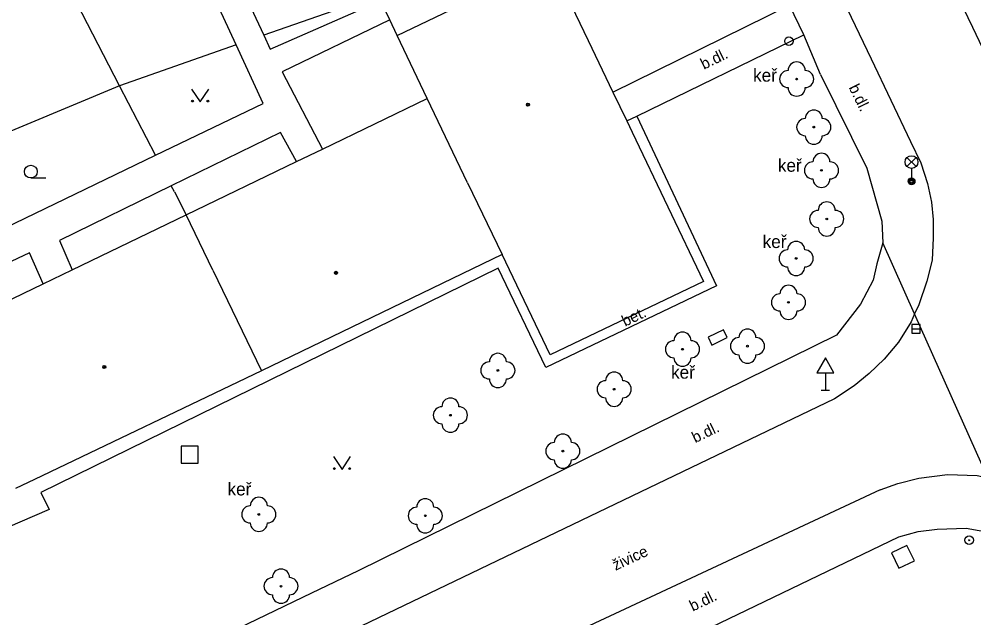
# Model space of a CAD drawing. Extents: x -595546 to -593986, y -1160845 to -1159202.
# Drawn here: x -595433.4 to -595377.5, y -1159930.2 to -1159895.1 of the extents above; entities that cross this region are included whole.
import ezdxf

# ---------------------------------------------------------------- set-up
doc = ezdxf.new("R2010")
doc.units = 0
for name, color, linetype in [('DOP - rozhrani ploch obecne', 7, 'Continuous'), ('Level 22', 7, 'Continuous'), ('Level 24', 7, 'Continuous'), ('Level 25', 7, 'Continuous'), ('Level 26', 7, 'Continuous'), ('Level 27', 7, 'Continuous'), ('Level 28', 7, 'Continuous'), ('Level 33', 7, 'Continuous'), ('Level 34', 7, 'Continuous'), ('Level 36', 7, 'Continuous'), ('Level 39', 7, 'Continuous'), ('Specificka linie pasportu komunikaci', 7, 'Continuous'), ('TM - budovy zdene_ betonove - VP', 7, 'Continuous'), ('TM - chodniky - VP', 7, 'Continuous'), ('TM - komunikace - VP', 7, 'Continuous'), ('TM - letecke snimky - pomocna linie', 7, 'Continuous'), ('TM - popis povrchu', 7, 'Continuous'), ('TM - popis zelene', 7, 'Continuous'), ('TM - rozhrani ploch obecne - VP', 7, 'Continuous')]:
    doc.layers.add(name, color=color, linetype=linetype)

msp = doc.modelspace()

# ---------------------------------------------------------------- linework, layer by layer
at = {"layer": 'DOP - rozhrani ploch obecne'}
for points in [[(-595427.54, -1159899.03), (-595432.85, -1159888.74)], [(-595412.42, -1159893.74), (-595419.1, -1159896.08)], [(-595420.71, -1159896.64), (-595427.54, -1159899.03)], [(-595427.54, -1159899.03), (-595441.82, -1159904.98)], [(-595425.44, -1159903.1), (-595427.54, -1159899.03)], [(-595424.33, -1159905.24), (-595424.52, -1159904.88)], [(-595424.33, -1159905.24), (-595423.64, -1159906.58)]]:
    msp.add_lwpolyline(points, dxfattribs=at)
at = {"layer": 'Level 22'}
for centre in [(-595387.92, -1159898.64), (-595386.92, -1159901.45), (-595386.47, -1159903.98), (-595386.16, -1159906.82), (-595387.95, -1159909.13), (-595388.4, -1159911.7), (-595390.8, -1159914.26), (-595394.6, -1159914.44), (-595405.4, -1159915.68), (-595398.6, -1159916.78), (-595408.18, -1159918.3), (-595401.6, -1159920.4), (-595419.39, -1159924.1), (-595409.65, -1159924.18), (-595418.09, -1159928.3)]:
    msp.add_circle(centre, 0.05, dxfattribs=at)
for centre, start, end in [((-595388.42, -1159898.64), 90, 270), ((-595387.92, -1159898.14), 0, 180), ((-595387.42, -1159898.64), 270, 90), ((-595387.92, -1159899.14), 180, 0), ((-595387.42, -1159901.45), 90, 270), ((-595386.92, -1159900.95), 0, 180), ((-595386.42, -1159901.45), 270, 90), ((-595386.92, -1159901.95), 180, 0), ((-595386.47, -1159903.48), 0, 180), ((-595386.97, -1159903.98), 90, 270), ((-595385.97, -1159903.98), 270, 90), ((-595386.47, -1159904.48), 180, 0), ((-595386.16, -1159906.32), 0, 180), ((-595386.66, -1159906.82), 90, 270), ((-595385.66, -1159906.82), 270, 90), ((-595386.16, -1159907.32), 180, 0), ((-595387.95, -1159908.63), 0, 180), ((-595388.45, -1159909.13), 90, 270), ((-595387.45, -1159909.13), 270, 90), ((-595387.95, -1159909.63), 180, 0), ((-595388.4, -1159911.2), 0, 180), ((-595388.9, -1159911.7), 90, 270), ((-595387.9, -1159911.7), 270, 90), ((-595388.4, -1159912.2), 180, 0), ((-595390.8, -1159913.76), 0, 180), ((-595394.6, -1159913.94), 0, 180), ((-595391.3, -1159914.26), 90, 270), ((-595390.3, -1159914.26), 270, 90), ((-595395.1, -1159914.44), 90, 270), ((-595394.1, -1159914.44), 270, 90), ((-595405.4, -1159915.18), 0, 180), ((-595390.8, -1159914.76), 180, 0), ((-595405.9, -1159915.68), 90, 270), ((-595404.9, -1159915.68), 270, 90), ((-595394.6, -1159914.94), 180, 0), ((-595398.6, -1159916.28), 0, 180), ((-595405.4, -1159916.18), 180, 0), ((-595399.1, -1159916.78), 90, 270), ((-595398.1, -1159916.78), 270, 90), ((-595408.18, -1159917.8), 0, 180), ((-595398.6, -1159917.28), 180, 0), ((-595408.68, -1159918.3), 90, 270), ((-595407.68, -1159918.3), 270, 90), ((-595408.18, -1159918.8), 180, 0), ((-595401.6, -1159919.9), 0, 180), ((-595402.1, -1159920.4), 90, 270), ((-595401.1, -1159920.4), 270, 90), ((-595401.6, -1159920.9), 180, 0), ((-595419.39, -1159923.6), 0, 180), ((-595409.65, -1159923.68), 0, 180), ((-595419.89, -1159924.1), 90, 270), ((-595418.89, -1159924.1), 270, 90), ((-595410.15, -1159924.18), 90, 270), ((-595409.15, -1159924.18), 270, 90), ((-595419.39, -1159924.6), 180, 0), ((-595409.65, -1159924.68), 180, 0), ((-595418.09, -1159927.8), 0, 180), ((-595418.59, -1159928.3), 90, 270), ((-595417.59, -1159928.3), 270, 90), ((-595418.09, -1159928.8), 180, 0)]:
    msp.add_arc(centre, 0.5, start, end, dxfattribs=at)
at = {"layer": 'Level 24'}
msp.add_lwpolyline([(-595392.882, -1159914.195), (-595391.98, -1159913.761), (-595392.197, -1159913.311), (-595393.098, -1159913.744)], close=True, dxfattribs=at)
at = {"layer": 'Level 25'}
for radius in [0.25, 0.0303]:
    msp.add_circle((-595377.83, -1159925.61), radius, dxfattribs=at)
at = {"layer": 'Level 26'}
for points in [[(-595423.93, -1159921.1), (-595422.93, -1159921.1), (-595422.93, -1159920.1), (-595423.93, -1159920.1)], [(-595381.934, -1159927.247), (-595381.033, -1159926.814), (-595381.466, -1159925.913), (-595382.367, -1159926.346)]]:
    msp.add_lwpolyline(points, close=True, dxfattribs=at)
at = {"layer": 'Level 27'}
msp.add_line((-595381.19, -1159913.25), (-595380.69, -1159913.25), dxfattribs=at)
msp.add_lwpolyline([(-595381.19, -1159913.5), (-595380.69, -1159913.5), (-595380.69, -1159913), (-595381.19, -1159913)], close=True, dxfattribs=at)
at = {"layer": 'Level 28'}
msp.add_circle((-595388.37, -1159896.42), 0.25, dxfattribs=at)
at = {"layer": 'Level 33'}
for p, q in [((-595381.465, -1159903.76), (-595380.935, -1159903.23)), ((-595381.465, -1159903.23), (-595380.935, -1159903.76)), ((-595381.2, -1159903.87), (-595381.2, -1159904.62))]:
    msp.add_line(p, q, dxfattribs=at)
for centre, radius in [((-595381.2, -1159903.495), 0.375), ((-595381.2, -1159904.62), 0.2), ((-595381.2, -1159904.62), 0.145), ((-595381.2, -1159904.62), 0.0876)]:
    msp.add_circle(centre, radius, dxfattribs=at)
at = {"layer": 'Level 34'}
for p, q in [((-595386.24, -1159915.812), (-595386.24, -1159916.83)), ((-595386.49, -1159916.83), (-595385.99, -1159916.83))]:
    msp.add_line(p, q, dxfattribs=at)
msp.add_lwpolyline([(-595386.74, -1159915.812), (-595385.74, -1159915.812), (-595386.24, -1159914.946)], close=True, dxfattribs=at)
at = {"layer": 'Level 36'}
msp.add_line((-595432.73, -1159904.425), (-595431.855, -1159904.425), dxfattribs=at)
for points in [[(-595423.32, -1159899.23), (-595422.82, -1159899.98), (-595422.32, -1159899.23)], [(-595415.02, -1159920.72), (-595414.52, -1159921.47), (-595414.02, -1159920.72)]]:
    msp.add_lwpolyline(points, dxfattribs=at)
for centre, radius in [((-595423.27, -1159899.93), 0.05), ((-595422.371, -1159899.93), 0.05), ((-595432.73, -1159904.05), 0.375), ((-595414.97, -1159921.42), 0.05), ((-595414.071, -1159921.42), 0.05)]:
    msp.add_circle(centre, radius, dxfattribs=at)
at = {"layer": 'Level 39'}
for centre, radius in [((-595403.64, -1159900.14), 0.09), ((-595403.64, -1159900.14), 0.0398), ((-595414.87, -1159909.97), 0.09), ((-595414.87, -1159909.97), 0.0398), ((-595428.43, -1159915.48), 0.09), ((-595428.43, -1159915.48), 0.0398)]:
    msp.add_circle(centre, radius, dxfattribs=at)
at = {"layer": 'Specificka linie pasportu komunikaci'}
for points in [[(-595381.02, -1159912.37), (-595382.88, -1159908.22)], [(-595376.74, -1159921.96), (-595381.02, -1159912.37)]]:
    msp.add_lwpolyline(points, dxfattribs=at)
at = {"layer": 'TM - budovy zdene_ betonove - VP'}
for points in [[(-595411.29, -1159896.09), (-595402.32, -1159891.79)], [(-595402.32, -1159891.79), (-595400.11, -1159896.39)], [(-595411.73, -1159895.18), (-595412.26, -1159894.06)], [(-595411.29, -1159896.09), (-595411.73, -1159895.18)], [(-595409.53, -1159899.77), (-595411.29, -1159896.09)], [(-595400.11, -1159896.39), (-595398.67, -1159899.41)], [(-595415.67, -1159902.73), (-595409.53, -1159899.77)], [(-595407.17, -1159904.7), (-595409.53, -1159899.77)], [(-595398.67, -1159899.41), (-595397.86, -1159901.09)], [(-595397.86, -1159901.09), (-595397.55, -1159901.75)], [(-595397.55, -1159901.75), (-595393.37, -1159910.47)], [(-595417.19, -1159903.47), (-595415.67, -1159902.73)], [(-595423.64, -1159906.58), (-595417.19, -1159903.47)], [(-595407.17, -1159904.7), (-595405.16, -1159908.9)], [(-595430.31, -1159909.8), (-595423.64, -1159906.58)], [(-595422.07, -1159909.82), (-595423.64, -1159906.58)], [(-595405.16, -1159908.9), (-595419.23, -1159915.71)], [(-595402.34, -1159914.77), (-595405.16, -1159908.9)], [(-595432, -1159910.62), (-595430.31, -1159909.8)], [(-595422.07, -1159909.82), (-595419.23, -1159915.71)], [(-595393.37, -1159910.47), (-595402.34, -1159914.77)], [(-595437.87, -1159913.45), (-595432, -1159910.62)], [(-595419.23, -1159915.71), (-595432.51, -1159922.05)], [(-595432.51, -1159922.05), (-595433.62, -1159922.58)]]:
    msp.add_lwpolyline(points, dxfattribs=at)
at = {"layer": 'TM - chodniky - VP'}
for points in [[(-595398.67, -1159899.41), (-595388.34, -1159894.31)], [(-595397.27, -1159900.8), (-595387.51, -1159896.05)], [(-595386.52, -1159898.37), (-595387.51, -1159896.05)], [(-595386.52, -1159898.37), (-595383.82, -1159903.86)], [(-595397.86, -1159901.09), (-595397.27, -1159900.8)], [(-595383.82, -1159903.86), (-595382.94, -1159906.96)], [(-595382.94, -1159906.96), (-595382.88, -1159908.22)], [(-595382.88, -1159908.22), (-595383.22, -1159909.44)], [(-595383.22, -1159909.44), (-595383.44, -1159910.4)], [(-595383.44, -1159910.4), (-595384.19, -1159911.8)], [(-595384.19, -1159911.8), (-595385.58, -1159913.62)], [(-595385.58, -1159913.62), (-595413.58, -1159927.41)], [(-595380.82, -1159925.1), (-595379.7, -1159924.96)], [(-595379.7, -1159924.96), (-595378.01, -1159924.91)], [(-595378.01, -1159924.91), (-595376.48, -1159925.18)], [(-595394.51, -1159931.46), (-595381.94, -1159925.42)], [(-595381.94, -1159925.42), (-595380.82, -1159925.1)], [(-595413.58, -1159927.41), (-595416.3, -1159928.71)], [(-595416.3, -1159928.71), (-595428.04, -1159934.36)]]:
    msp.add_lwpolyline(points, dxfattribs=at)
at = {"layer": 'TM - komunikace - VP'}
for points in [[(-595412.6, -1159836.65), (-595409.13, -1159843.9), (-595399.73, -1159863.59), (-595398.76, -1159865.63), (-595394.25, -1159875.09), (-595389.17, -1159885.72), (-595386.39, -1159891.54), (-595383.57, -1159897.46), (-595381.26, -1159902.3)], [(-595377.62, -1159895.63), (-595380.52, -1159889.59)], [(-595371.91, -1159907.57), (-595377.62, -1159895.63)], [(-595381.26, -1159902.3), (-595380.66, -1159903.53), (-595380.27, -1159904.75), (-595380.04, -1159905.83), (-595379.93, -1159906.86), (-595379.93, -1159907.93), (-595380, -1159909.23), (-595380.31, -1159910.46), (-595380.77, -1159911.84), (-595381.02, -1159912.37)], [(-595381.02, -1159912.37), (-595381.23, -1159912.83), (-595381.96, -1159914.02), (-595382.8, -1159915.02), (-595383.68, -1159915.86), (-595384.56, -1159916.59), (-595385.7, -1159917.35)], [(-595385.7, -1159917.35), (-595415.35, -1159931.57), (-595426.79, -1159937.06), (-595441.39, -1159944.07)], [(-595383.04, -1159922.66), (-595382, -1159922.29), (-595380.77, -1159921.99), (-595379.09, -1159921.76), (-595377.36, -1159921.83), (-595376.74, -1159921.96)], [(-595383.04, -1159922.66), (-595414.38, -1159937.31), (-595424.9, -1159942.53), (-595440.33, -1159950.2)]]:
    msp.add_lwpolyline(points, dxfattribs=at)
at = {"layer": 'TM - letecke snimky - pomocna linie'}
for points in [[(-595423.99, -1159885.64), (-595419.1, -1159896.08)], [(-595420.71, -1159896.64), (-595425.55, -1159886.19)], [(-595419.1, -1159896.08), (-595418.72, -1159896.9), (-595412.26, -1159894.06)], [(-595411.73, -1159895.18), (-595418.03, -1159898.22), (-595415.67, -1159902.73)], [(-595425.44, -1159903.1), (-595419.13, -1159900.06), (-595420.71, -1159896.64)], [(-595417.19, -1159903.47), (-595418.13, -1159901.76), (-595424.52, -1159904.88)], [(-595439.53, -1159909.9), (-595425.44, -1159903.1)], [(-595424.52, -1159904.88), (-595431.06, -1159908.08), (-595430.31, -1159909.8)], [(-595432, -1159910.62), (-595432.81, -1159908.8), (-595438.74, -1159911.59)]]:
    msp.add_lwpolyline(points, dxfattribs=at)
at = {"layer": 'TM - rozhrani ploch obecne - VP'}
for points in [[(-595387.51, -1159896.05), (-595388.34, -1159894.31)], [(-595397.27, -1159900.8), (-595392.61, -1159910.73), (-595402.59, -1159915.51), (-595405.39, -1159909.7), (-595432.15, -1159922.82)], [(-595432.15, -1159922.82), (-595431.66, -1159923.82), (-595439.84, -1159927.35)]]:
    msp.add_lwpolyline(points, dxfattribs=at)

# ---------------------------------------------------------------- texts
at = {"layer": 'TM - popis povrchu'}
for s, rotation, p in [('b.dl.', 25.9641, (-595393.35, -1159898.1)), ('b.dl.', 296.1881, (-595384.89, -1159899.13)), ('bet.', 25.5925, (-595397.96, -1159913.13)), ('b.dl.', 25.6222, (-595393.86, -1159919.94)), ('živice', 25.0539, (-595398.52, -1159927.4)), ('b.dl.', 25.6647, (-595394, -1159929.79))]:
    msp.add_text(s, height=0.65, rotation=rotation, dxfattribs=at).set_placement(p)
at = {"layer": 'TM - popis zelene'}
for p in [(-595390.47, -1159898.79), (-595389.02, -1159904.06), (-595389.91, -1159908.52), (-595395.27, -1159916.16), (-595421.22, -1159922.99)]:
    msp.add_text('keř', height=0.75, dxfattribs=at).set_placement(p)

doc.saveas('drawing.dxf')
